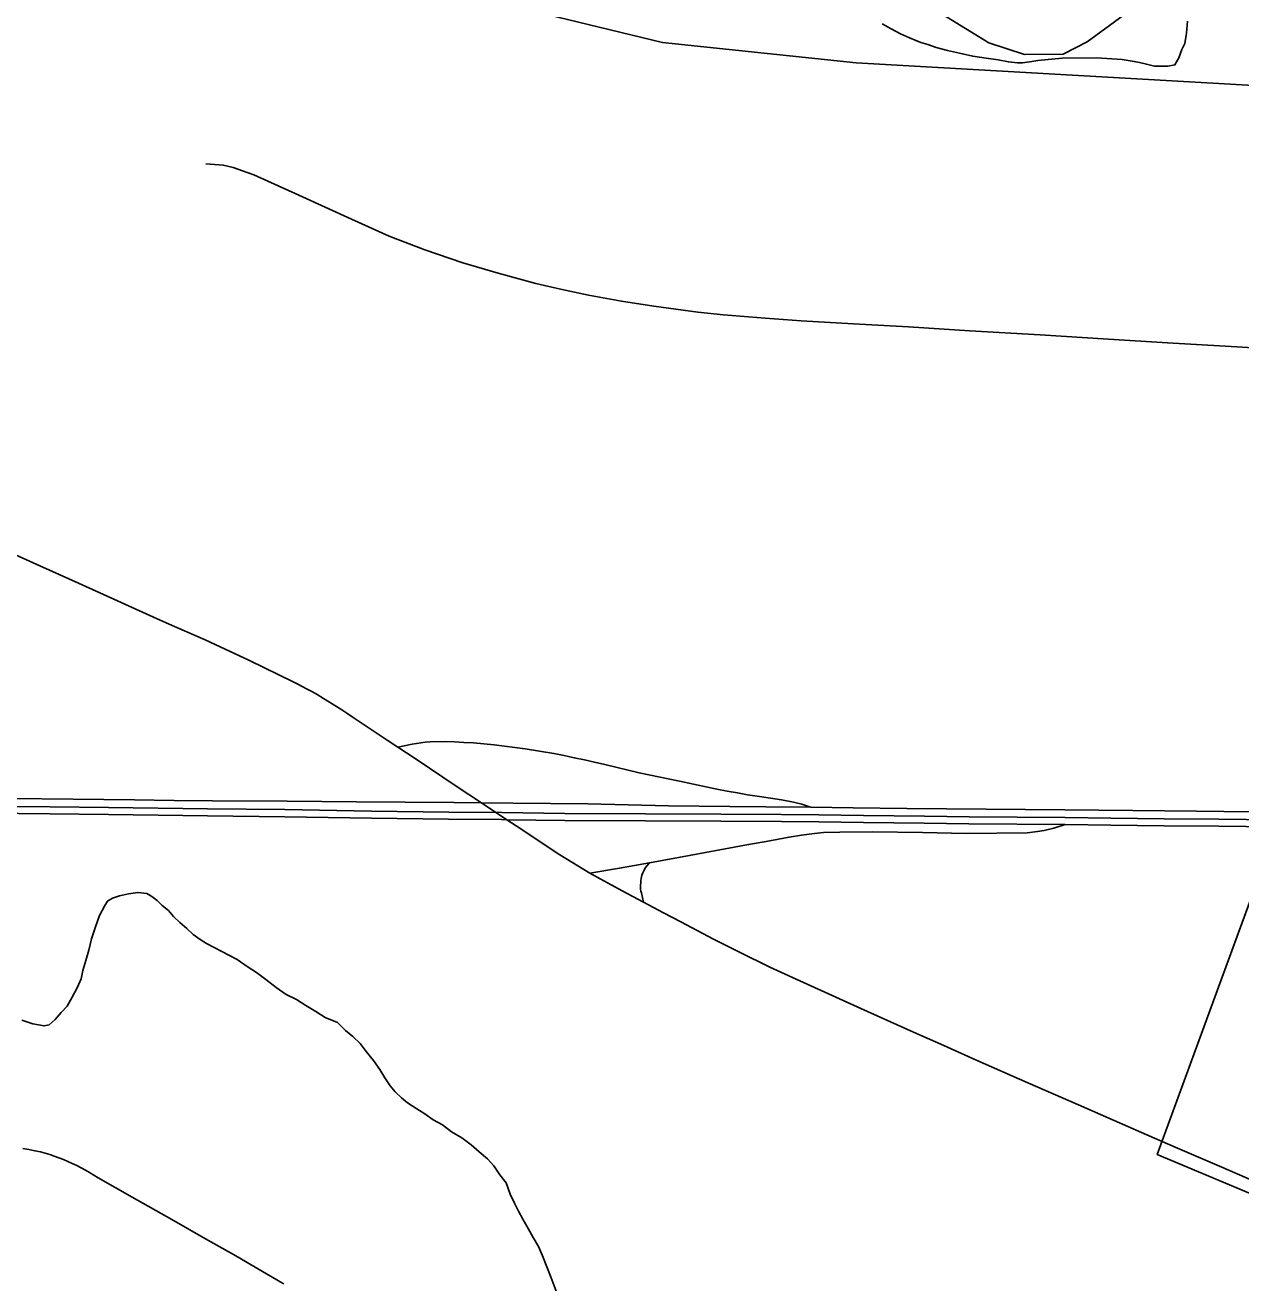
# Model space of a CAD drawing. Extents: x -59 to 82, y -3 to 49.
# Drawn here: x 4.455 to 5.365, y 17.432 to 18.372 of the extents above; entities that cross this region are included whole.
import ezdxf

# ---------------------------------------------------------------- set-up
doc = ezdxf.new("R2010")
doc.units = 0
for name, color, linetype in [('GM_X_City_Street', 7, 'Continuous'), ('GM_X_Corporation', 7, 'Continuous'), ('GM_X_County_Road', 7, 'Continuous'), ('GM_X_Interchange_Ramps', 7, 'Continuous'), ('GM_X_Major_River', 7, 'Continuous'), ('GM_X_Minor_River', 7, 'Continuous'), ('GM_X_Rail_Line', 7, 'Continuous'), ('GM_X_State_Route', 7, 'Continuous'), ('SH_Data', 7, 'Continuous')]:
    doc.layers.add(name, color=color, linetype=linetype)

msp = doc.modelspace()

# ---------------------------------------------------------------- linework, layer by layer
at = {"layer": 'GM_X_City_Street'}
for points in [[(4.59018, 18.2686), (4.60334, 18.26769), (4.61076, 18.26587), (4.61772, 18.26346), (4.62605, 18.2603), (4.65973, 18.24527), (4.69935, 18.2273), (4.72737, 18.21458), (4.754, 18.2042), (4.78256, 18.19458), (4.80898, 18.18685), (4.83723, 18.1792), (4.85564, 18.17482), (4.87642, 18.17044), (4.90124, 18.16595), (4.92542, 18.16207), (4.9583, 18.15771), (4.97764, 18.15578), (5.00864, 18.15311), (5.03553, 18.15117), (5.07481, 18.14895), (5.1159, 18.14661), (5.16177, 18.14383), (5.2144, 18.14064), (5.26554, 18.13753), (5.30958, 18.13486), (5.36151, 18.13171), (5.42547, 18.12784)], [(4.87763, 17.73817), (4.9017, 17.72499), (4.91778, 17.71643), (4.93263, 17.70852), (4.94564, 17.70185), (4.97001, 17.68891), (4.98956, 17.67906), (5.01224, 17.66776), (5.03732, 17.6563), (5.08028, 17.63706), (5.11955, 17.61936), (5.14005, 17.6102), (5.16563, 17.59884), (5.2053, 17.58129), (5.24302, 17.56482), (5.26984, 17.55314), (5.29027, 17.54423), (5.3155, 17.53337)], [(4.45333, 17.53214), (4.45786, 17.53142), (4.46236, 17.53062), (4.46665, 17.52978), (4.46999, 17.52881), (4.47345, 17.5277), (4.4769, 17.52652), (4.48031, 17.52527), (4.48369, 17.52393), (4.48705, 17.52252), (4.49038, 17.52103), (4.49366, 17.51946), (4.49692, 17.51781), (4.50012, 17.5161), (4.50329, 17.51431), (4.50642, 17.51244), (4.50965, 17.51042), (4.53517, 17.49589), (4.56484, 17.47909), (4.58992, 17.46463), (4.61264, 17.45193), (4.63559, 17.43848), (4.64337, 17.4341), (4.64596, 17.43256), (4.64851, 17.43097)], [(5.3155, 17.53337), (5.3485, 17.5191), (5.41062, 17.4921), (5.45581, 17.47224), (5.47465, 17.46413), (5.48489, 17.45966), (5.49413, 17.45595), (5.50694, 17.45123), (5.51984, 17.44663), (5.52666, 17.44465), (5.53363, 17.44289), (5.54312, 17.44043), (5.55118, 17.43864), (5.56617, 17.43608)]]:
    msp.add_lwpolyline(points, dxfattribs=at)
at = {"layer": 'GM_X_Corporation'}
for points in [[(5.1204, 18.39354), (5.17614, 18.35918), (5.20277, 18.35034), (5.23159, 18.35065), (5.24969, 18.35996), (5.29707, 18.39464)], [(5.43298, 18.37936), (5.47487, 18.36233), (5.5122, 18.34602), (5.54865, 18.34108), (5.59948, 18.33933), (5.30207, 17.52782), (5.41482, 17.4804), (5.50241, 17.44486), (5.55413, 17.4302), (5.56207, 16.6394), (4.46455, 16.59861), (3.87177, 16.58051), (3.86116, 17.13197), (3.28888, 17.11299)], [(5.41847, 17.84544), (5.30207, 17.52782), (5.41482, 17.4804), (5.50241, 17.44486), (5.55413, 17.4302), (5.56207, 16.6394), (4.46455, 16.59861), (4.48166, 15.66311), (4.50903, 14.1), (8.04522, 14.1)]]:
    msp.add_lwpolyline(points, dxfattribs=at)
at = {"layer": 'GM_X_County_Road'}
msp.add_lwpolyline([(4.43485, 17.98196), (4.46616, 17.96789), (4.49504, 17.95492), (4.52697, 17.94052), (4.55394, 17.92846), (4.56684, 17.9227), (4.58967, 17.91259), (4.62285, 17.89727), (4.65556, 17.88128), (4.65911, 17.87949), (4.66222, 17.87786), (4.66619, 17.87582), (4.66997, 17.87379), (4.67348, 17.87181), (4.67838, 17.86886), (4.68282, 17.86613), (4.69198, 17.86025), (4.69649, 17.85723), (4.70131, 17.85402), (4.72596, 17.83764), (4.73387, 17.83249), (4.74684, 17.82401), (4.77825, 17.80276), (4.79651, 17.79068), (4.81548, 17.77814), (4.82253, 17.77348), (4.85519, 17.75188), (4.87763, 17.73817)], dxfattribs=at)
at = {"layer": 'GM_X_Interchange_Ramps'}
msp.add_line((5.04283, 17.7875), (5.04113, 17.78806), dxfattribs=at)
for points in [[(5.04113, 17.78806), (5.03603, 17.78974), (5.02978, 17.79135), (5.02093, 17.79295), (5.0045, 17.79545), (4.9956, 17.79672), (4.98791, 17.79812), (4.98022, 17.79955), (4.97252, 17.80101), (4.94469, 17.80689), (4.91456, 17.81326), (4.8887, 17.8193), (4.88112, 17.82109), (4.87352, 17.82283), (4.86591, 17.82451), (4.85829, 17.82614), (4.85067, 17.8277), (4.82924, 17.83114), (4.82152, 17.83222), (4.81379, 17.83321), (4.80603, 17.83408), (4.79827, 17.83485), (4.7905, 17.83552), (4.78335, 17.83593), (4.77621, 17.83626), (4.7695, 17.8366), (4.75819, 17.83645), (4.75422, 17.836), (4.74473, 17.83454), (4.73387, 17.83249)], [(4.87763, 17.73817), (4.89965, 17.74196), (4.92208, 17.74583), (4.95324, 17.7517), (4.9963, 17.75949), (5.0095, 17.76192), (5.02663, 17.76518), (5.03592, 17.76668), (5.04565, 17.7679), (5.0524, 17.76845), (5.06452, 17.76872), (5.08932, 17.76899), (5.12636, 17.7686), (5.1591, 17.7679), (5.20471, 17.76836), (5.21237, 17.76929), (5.21738, 17.77014), (5.22471, 17.77182), (5.23311, 17.77459)], [(4.91778, 17.71643), (4.91609, 17.72345), (4.91578, 17.72477), (4.91556, 17.72608), (4.91541, 17.72742), (4.91558, 17.73279), (4.91582, 17.73412), (4.91613, 17.73543), (4.91651, 17.73672), (4.91711, 17.7383), (4.91811, 17.74042), (4.91878, 17.74159), (4.91951, 17.74272), (4.9203, 17.7438), (4.92208, 17.74583)]]:
    msp.add_lwpolyline(points, dxfattribs=at)
at = {"layer": 'GM_X_Major_River'}
for points in [[(5.09611, 18.37334), (5.103, 18.36962), (5.10989, 18.3659), (5.11676, 18.36295), (5.12517, 18.35925), (5.1305, 18.3578), (5.13661, 18.35559), (5.14499, 18.35341), (5.15413, 18.35124), (5.16403, 18.34908), (5.17392, 18.34768), (5.18306, 18.34627), (5.19067, 18.34484), (5.19751, 18.34416), (5.20131, 18.34421), (5.20813, 18.34505), (5.21268, 18.34587), (5.23088, 18.34761), (5.25669, 18.34792), (5.27569, 18.34663), (5.28483, 18.34522), (5.28863, 18.3445), (5.29397, 18.34305), (5.30006, 18.3416), (5.30538, 18.34167), (5.30993, 18.34172), (5.31524, 18.34255), (5.3182, 18.3479), (5.32039, 18.35401), (5.32261, 18.3586), (5.32402, 18.36622), (5.32466, 18.37534)], [(5.32466, 18.37534), (5.32402, 18.36622), (5.32261, 18.3586), (5.32039, 18.35401), (5.3182, 18.3479), (5.31524, 18.34255), (5.30993, 18.34172), (5.30538, 18.34167), (5.30006, 18.3416), (5.29397, 18.34305), (5.28863, 18.3445), (5.28483, 18.34522), (5.27569, 18.34663), (5.25669, 18.34792), (5.23088, 18.34761), (5.21268, 18.34587), (5.20813, 18.34505), (5.20131, 18.34421), (5.19751, 18.34416), (5.19067, 18.34484), (5.18306, 18.34627), (5.17392, 18.34768), (5.16403, 18.34908), (5.15413, 18.35124), (5.14499, 18.35341), (5.13661, 18.35559), (5.1305, 18.3578), (5.12517, 18.35925), (5.11676, 18.36295), (5.10989, 18.3659), (5.103, 18.36962), (5.09611, 18.37334)]]:
    msp.add_lwpolyline(points, dxfattribs=at)
at = {"layer": 'GM_X_Minor_River'}
for points in [[(4.78176, 17.54032), (4.77411, 17.54479), (4.76721, 17.55003), (4.76032, 17.55374), (4.75418, 17.55823), (4.74806, 17.56195), (4.74116, 17.56643), (4.73655, 17.57018), (4.73193, 17.57468), (4.72808, 17.57919), (4.7242, 17.58523), (4.72032, 17.59126), (4.71567, 17.59805), (4.71026, 17.60482), (4.70562, 17.61084), (4.70023, 17.6161), (4.69486, 17.6206), (4.6887, 17.6266), (4.67954, 17.63029), (4.67264, 17.63477), (4.66499, 17.63923), (4.65809, 17.64371), (4.65044, 17.64742), (4.64278, 17.65265), (4.63511, 17.65864), (4.6282, 17.66387), (4.6213, 17.66835), (4.61364, 17.67358), (4.59069, 17.68546), (4.5861, 17.68845), (4.58073, 17.69218), (4.57611, 17.69669), (4.57074, 17.70118), (4.56612, 17.70569), (4.56226, 17.7102), (4.55765, 17.71394), (4.5538, 17.7177), (4.54997, 17.72069), (4.54614, 17.72292), (4.5393, 17.7236), (4.53247, 17.72276), (4.52566, 17.72116), (4.52036, 17.71958), (4.5166, 17.71725), (4.51438, 17.71342), (4.51068, 17.70653), (4.50775, 17.69814), (4.50484, 17.68898), (4.50268, 17.6806), (4.5005, 17.67297), (4.49833, 17.66534), (4.49689, 17.65925), (4.49395, 17.65237), (4.49025, 17.64548), (4.48655, 17.6386), (4.48205, 17.63398), (4.47757, 17.62861), (4.47307, 17.62475), (4.46928, 17.62395), (4.46091, 17.62537), (4.45252, 17.6283)], [(4.85244, 17.42565), (4.8485, 17.43548), (4.84535, 17.4438), (4.8422, 17.45212), (4.83907, 17.45892), (4.83518, 17.46572), (4.83129, 17.47251), (4.8274, 17.47931), (4.82428, 17.48535), (4.82116, 17.49139), (4.81803, 17.4982), (4.81488, 17.50651), (4.81024, 17.51254), (4.80559, 17.51933), (4.80096, 17.52459), (4.79482, 17.52984), (4.78867, 17.53508), (4.78176, 17.54032)]]:
    msp.add_lwpolyline(points, dxfattribs=at)
at = {"layer": 'GM_X_Rail_Line'}
msp.add_lwpolyline([(6.67884, 17.60147), (6.65025, 17.62613), (6.36301, 17.87526), (6.05808, 18.14107), (5.97261, 18.20367), (5.90088, 18.24794), (5.78795, 18.28305), (5.66738, 18.31053), (5.07676, 18.34411), (4.93177, 18.35938), (4.83715, 18.38228)], dxfattribs=at)
at = {"layer": 'GM_X_State_Route'}
for points in [[(4.44443, 17.79389), (4.49089, 17.79339), (4.53683, 17.79289), (4.56658, 17.79261), (4.59529, 17.79233), (4.65114, 17.79191), (4.70294, 17.79153), (4.77584, 17.79088), (4.79651, 17.79068), (4.82019, 17.79046), (4.87615, 17.78991), (4.9363, 17.78862), (4.98218, 17.78812), (5.00928, 17.78782), (5.04283, 17.7875), (5.07457, 17.78706), (5.11471, 17.78653), (5.17391, 17.78596), (5.23298, 17.78541), (5.28387, 17.78495), (5.33145, 17.78458), (5.39252, 17.7837)], [(4.4265, 17.78297), (4.47384, 17.78243), (4.51743, 17.78191), (4.5915, 17.78105), (4.64931, 17.7804), (4.71415, 17.77918), (4.77188, 17.77863), (4.81152, 17.77818)], [(4.81152, 17.77818), (4.81548, 17.77814), (4.85881, 17.77766), (4.91916, 17.77732), (4.97549, 17.77701), (5.02081, 17.77677), (5.0489, 17.77664), (5.08231, 17.77609), (5.12776, 17.77554), (5.16115, 17.7751), (5.23311, 17.77459), (5.2673, 17.77414), (5.30708, 17.77363), (5.34814, 17.77319), (5.38899, 17.77276), (5.4055, 17.77273)]]:
    msp.add_lwpolyline(points, dxfattribs=at)
at = {"layer": 'SH_Data'}
for p, q in [((4.4739, 17.78767), (4.42656, 17.78822)), ((4.5175, 17.78715), (4.4739, 17.78767)), ((4.59156, 17.7863), (4.5175, 17.78715)), ((4.64939, 17.78565), (4.59156, 17.7863)), ((4.71422, 17.78443), (4.64939, 17.78565)), ((4.77194, 17.78387), (4.71422, 17.78443)), ((4.81158, 17.78343), (4.77194, 17.78387))]:
    msp.add_line(p, q, dxfattribs=at)
for points in [[(5.1204, 18.39354), (5.17614, 18.35918), (5.20277, 18.35034), (5.23159, 18.35065), (5.24969, 18.35996), (5.29707, 18.39464)], [(5.43298, 18.37936), (5.47487, 18.36233), (5.5122, 18.34602), (5.54865, 18.34108), (5.59948, 18.33933), (5.30207, 17.52782), (5.41482, 17.4804), (5.50241, 17.44486), (5.55413, 17.4302), (5.56207, 16.6394), (4.46455, 16.59861), (3.87177, 16.58051), (3.86116, 17.13197), (3.28888, 17.11299)], [(5.41482, 17.4804), (5.30207, 17.52782), (5.59948, 18.33933)], [(5.4055, 17.77798), (5.38902, 17.77801), (5.3482, 17.77844), (5.30714, 17.77888), (5.26737, 17.77939), (5.23317, 17.77983), (5.1612, 17.78034), (5.12782, 17.78079), (5.08238, 17.78134), (5.04896, 17.78188), (5.02083, 17.78202), (4.97552, 17.78226), (4.91919, 17.78257), (4.85886, 17.7829), (4.81158, 17.78343)]]:
    msp.add_lwpolyline(points, dxfattribs=at)

doc.saveas('drawing.dxf')
